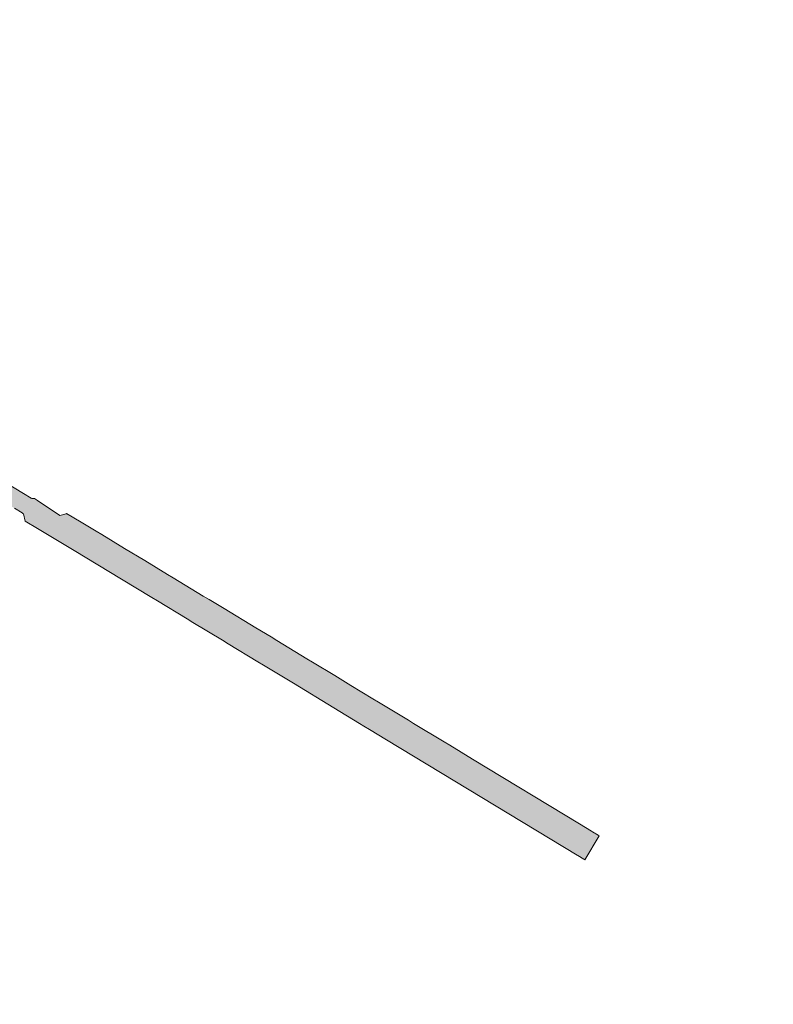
# Model space of a CAD drawing. Header units: metres. Extents: x 125349 to 128236, y 501602 to 503797.
# Tile 591 of 656: x 127495 to 127712, y 501669 to 501953. Entities that reach past the tile are written whole.
import ezdxf

# ---------------------------------------------------------------- set-up
doc = ezdxf.new("R2010")
doc.units = ezdxf.units.M
doc.layers.add('B-WE-OG-WATER_SLOOT-GV', color=120, linetype='CONTINUOUS', lineweight=18)
doc.layers.add('B-WE-OG-WATER_SLOOT-V', color=7, linetype='CONTINUOUS', lineweight=18, true_color=0x73e9ff)

msp = doc.modelspace()

# ---------------------------------------------------------------- hatches: boundary and pattern name
at = {"layer": 'B-WE-OG-WATER_SLOOT-V'}
h = msp.add_hatch(color=256, dxfattribs=at)
edge = h.paths.add_edge_path()
edge.add_line((127268.797, 502168.221), (127268.622, 502168.327))
edge.add_line((127268.622, 502168.327), (127268.426, 502168.002))
edge.add_line((127268.426, 502168.002), (127263.549, 502170.933))
edge.add_line((127263.549, 502170.933), (127263.753, 502171.271))
edge.add_line((127263.753, 502171.271), (127254.646, 502176.778))
edge.add_line((127254.646, 502176.778), (127254.378, 502176.352))
edge.add_line((127254.378, 502176.352), (127252.266, 502177.682))
edge.add_line((127252.266, 502177.682), (127252.51, 502178.069))
edge.add_line((127252.51, 502178.069), (127207.074, 502205.543))
edge.add_line((127207.074, 502205.543), (127205.252, 502206.645))
edge.add_line((127205.252, 502206.645), (127200.062, 502207.116))
edge.add_line((127200.062, 502207.116), (127199.664, 502206.344))
edge.add_line((127199.664, 502206.344), (127199.204, 502205.454))
edge.add_line((127199.204, 502205.454), (127200.541, 502203.653))
edge.add_line((127200.541, 502203.653), (127201.941, 502201.398))
edge.add_line((127201.941, 502201.398), (127203.79, 502200.277))
edge.add_line((127203.79, 502200.277), (127263.652, 502163.994))
edge.add_line((127263.652, 502163.994), (127265.501, 502162.873))
edge.add_line((127265.501, 502162.873), (127265.528, 502162.856))
edge.add_line((127265.528, 502162.856), (127269.607, 502160.323))
edge.add_line((127269.607, 502160.323), (127269.738, 502160.24))
edge.add_line((127269.738, 502160.24), (127269.841, 502160.178))
edge.add_line((127269.841, 502160.178), (127290.728, 502147.508))
edge.add_line((127290.728, 502147.508), (127291.077, 502148.067))
edge.add_line((127291.077, 502148.067), (127294.164, 502146.136))
edge.add_line((127294.164, 502146.136), (127293.841, 502145.62))
edge.add_line((127293.841, 502145.62), (127310.437, 502135.553))
edge.add_line((127310.437, 502135.553), (127318.663, 502131.074))
edge.add_line((127318.663, 502131.074), (127322.753, 502129.138))
edge.add_line((127322.753, 502129.138), (127323.027, 502128.97))
edge.add_line((127323.027, 502128.97), (127325.439, 502127.498))
edge.add_line((127325.439, 502127.498), (127328.267, 502125.771))
edge.add_line((127328.267, 502125.771), (127331.564, 502123.757))
edge.add_line((127331.564, 502123.757), (127333.914, 502122.323))
edge.add_line((127333.914, 502122.323), (127334.126, 502122.193))
edge.add_line((127334.126, 502122.193), (127337.37, 502119.676))
edge.add_line((127337.37, 502119.676), (127337.746, 502119.45))
edge.add_line((127337.746, 502119.45), (127337.767, 502119.437))
edge.add_line((127337.767, 502119.437), (127345.33, 502114.855))
edge.add_line((127345.33, 502114.855), (127351.315, 502111.243))
edge.add_line((127351.315, 502111.243), (127358.494, 502106.92))
edge.add_line((127358.494, 502106.92), (127365.864, 502102.417))
edge.add_line((127365.864, 502102.417), (127371.597, 502098.953))
edge.add_line((127371.597, 502098.953), (127377.994, 502095.034))
edge.add_line((127377.994, 502095.034), (127384.901, 502090.846))
edge.add_line((127384.901, 502090.846), (127386.037, 502089.995))
edge.add_line((127386.037, 502089.995), (127386.944, 502089.456))
edge.add_line((127386.944, 502089.456), (127388.84, 502088.331))
edge.add_line((127388.84, 502088.331), (127389.519, 502087.927))
edge.add_line((127389.519, 502087.927), (127390.985, 502087.186))
edge.add_line((127390.985, 502087.186), (127395.25, 502084.653))
edge.add_line((127395.25, 502084.653), (127401.484, 502080.902))
edge.add_line((127401.484, 502080.902), (127408.933, 502076.402))
edge.add_line((127408.933, 502076.402), (127415.924, 502072.148))
edge.add_line((127415.924, 502072.148), (127422.705, 502067.996))
edge.add_line((127422.705, 502067.996), (127429.579, 502063.819))
edge.add_line((127429.579, 502063.819), (127436.6, 502059.544))
edge.add_line((127436.6, 502059.544), (127442.545, 502056.001))
edge.add_line((127442.545, 502056.001), (127442.701, 502055.917))
edge.add_line((127442.701, 502055.917), (127446.077, 502053.64))
edge.add_line((127446.077, 502053.64), (127446.439, 502053.309))
edge.add_line((127446.439, 502053.309), (127446.898, 502053.016))
edge.add_line((127446.898, 502053.016), (127450.483, 502050.712))
edge.add_line((127450.483, 502050.712), (127451.122, 502050.301))
edge.add_line((127451.122, 502050.301), (127452.13, 502049.815))
edge.add_arc((127449.3022953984, 502046.5866230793), 4.291658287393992, -7.317567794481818, 48.785190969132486, ccw=False)
edge.add_line((127453.559, 502046.04), (127451.368, 502042.452))
edge.add_line((127451.368, 502042.452), (127451.165, 502042.11))
edge.add_line((127451.165, 502042.11), (127450.033, 502040.18))
edge.add_line((127450.033, 502040.18), (127449.849, 502039.867))
edge.add_line((127449.849, 502039.867), (127437.942, 502020.101))
edge.add_line((127437.942, 502020.101), (127435.233, 502015.604))
edge.add_line((127435.233, 502015.604), (127425.651, 502000))
edge.add_line((127425.651, 502000), (127418.782, 501988.696))
edge.add_line((127418.782, 501988.696), (127397.229, 501953.147))
edge.add_line((127397.229, 501953.147), (127396.642, 501952.191))
edge.add_line((127396.642, 501952.191), (127380.393, 501925.391))
edge.add_line((127380.393, 501925.391), (127369.492, 501907.215))
edge.add_line((127369.492, 501907.215), (127369.267, 501906.839))
edge.add_line((127369.267, 501906.839), (127367.632, 501904.317))
edge.add_line((127367.632, 501904.317), (127367.418, 501903.916))
edge.add_line((127367.418, 501903.916), (127366.245, 501901.962))
edge.add_line((127366.245, 501901.962), (127364.711, 501900.01))
edge.add_line((127364.711, 501900.01), (127360.916, 501899.661))
edge.add_line((127360.916, 501899.661), (127356.9, 501902.138))
edge.add_line((127356.9, 501902.138), (127356.163, 501902.592))
edge.add_line((127356.163, 501902.592), (127352.46, 501904.722))
edge.add_line((127352.46, 501904.722), (127351.748, 501905.151))
edge.add_line((127351.748, 501905.151), (127330.708, 501917.837))
edge.add_line((127330.708, 501917.837), (127301.966, 501935.306))
edge.add_line((127301.966, 501935.306), (127301.507, 501936.623))
edge.add_line((127301.507, 501936.623), (127300.456, 501937.207))
edge.add_line((127300.456, 501937.207), (127299.01, 501937.081))
edge.add_line((127299.01, 501937.081), (127297.257, 501938.139))
edge.add_line((127297.257, 501938.139), (127265.614, 501957.235))
edge.add_line((127265.614, 501957.235), (127250.167, 501966.557))
edge.add_line((127250.167, 501966.557), (127248.414, 501967.615))
edge.add_line((127248.414, 501967.615), (127247.703, 501967.95))
edge.add_line((127247.703, 501967.95), (127247.662, 501967.962))
edge.add_line((127247.662, 501967.962), (127242.854, 501969.334))
edge.add_line((127242.854, 501969.334), (127242.813, 501969.346))
edge.add_line((127242.813, 501969.346), (127241.919, 501969.954))
edge.add_line((127241.919, 501969.954), (127241.478, 501970.221))
edge.add_line((127241.478, 501970.221), (127239.39, 501971.482))
edge.add_line((127239.39, 501971.482), (127236.455, 501973.256))
edge.add_line((127236.455, 501973.256), (127233.385, 501975.111))
edge.add_line((127233.385, 501975.111), (127231.252, 501976.399))
edge.add_line((127231.252, 501976.399), (127230.822, 501976.659))
edge.add_line((127230.822, 501976.659), (127229.729, 501977.369))
edge.add_line((127229.729, 501977.369), (127226.355, 501980.551))
edge.add_line((127226.355, 501980.551), (127225.66, 501981.058))
edge.add_line((127225.66, 501981.058), (127225.173, 501981.352))
edge.add_line((127225.173, 501981.352), (127197.58, 501998.046))
edge.add_line((127197.58, 501998.046), (127194.36, 502000))
edge.add_line((127194.36, 502000), (127166.581, 502016.851))
edge.add_line((127166.581, 502016.851), (127144.796, 502029.948))
edge.add_arc((127143.901535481, 502023.4971173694), 6.512599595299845, 82.10583342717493, 91.31568121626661)
edge.add_arc((127143.9862981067, 502025.607825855), 4.406407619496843, 93.04797639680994, 114.6714566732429)
edge.add_arc((127144.3021874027, 502025.5713332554), 4.579500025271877, 118.0743099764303, 139.0953457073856)
edge.add_line((127140.841, 502028.57), (127140.593, 502028.174))
edge.add_line((127140.593, 502028.174), (127131.798, 502014.115))
edge.add_line((127131.798, 502014.115), (127128.467, 502009.483))
edge.add_line((127128.467, 502009.483), (127125.494, 502005.949))
edge.add_arc((127071.7020837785, 502051.5979486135), 70.5506680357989, 316.1428291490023, 319.6813652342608, ccw=False)
edge.add_line((127122.574, 502002.716), (127121.21, 502001.338))
edge.add_line((127121.21, 502001.338), (127119.81, 502000))
edge.add_arc((127072.1072048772, 502051.3383039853), 70.07979822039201, 310.7408524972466, 312.8977834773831, ccw=False)
edge.add_line((127117.844, 501998.241), (127114.725, 501995.227))
edge.add_arc((127125.7319678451, 501984.5992261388), 15.30042216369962, 136.0041252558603, 146.284605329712)
edge.add_arc((127125.6114695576, 501984.7208725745), 15.13270792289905, 146.4144780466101, 158.5489406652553)
edge.add_arc((127131.7962252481, 501983.2762231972), 21.4369964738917, 161.0012058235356, 169.0152334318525)
edge.add_arc((127130.2146620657, 501984.0198950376), 19.74735924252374, 170.2591277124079, 180.751189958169)
edge.add_arc((127130.7870262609, 501983.5220475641), 20.319431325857, 179.3261975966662, 194.0096838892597)
edge.add_line((127111.072, 501978.603), (127111.545, 501975.597))
edge.add_line((127111.545, 501975.597), (127114.572, 501956.16))
edge.add_line((127114.572, 501956.16), (127121.309, 501915.479))
edge.add_line((127121.309, 501915.479), (127121.786, 501909.364))
edge.add_line((127121.786, 501909.364), (127122, 501906.616))
edge.add_line((127122, 501906.616), (127122.05, 501905.976))
edge.add_line((127122.05, 501905.976), (127121.577, 501900.074))
edge.add_line((127121.577, 501900.074), (127120.879, 501891.366))
edge.add_line((127120.879, 501891.366), (127119.7, 501885.803))
edge.add_line((127119.7, 501885.803), (127118.261, 501879.008))
edge.add_line((127118.261, 501879.008), (127116.956, 501875.536))
edge.add_line((127116.956, 501875.536), (127115.486, 501871.629))
edge.add_line((127115.486, 501871.629), (127112.043, 501864.71))
edge.add_line((127112.043, 501864.71), (127107.699, 501855.982))
edge.add_line((127107.699, 501855.982), (127100.342, 501842.786))
edge.add_arc((127104.9172667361, 501839.8000587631), 5.463415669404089, 146.8704605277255, 175.8755966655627)
edge.add_arc((127104.3440736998, 501840.2137711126), 4.876117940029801, 180.2440672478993, 210.5539394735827)
edge.add_arc((127104.7250703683, 501840.2079491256), 5.205047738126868, 208.3662483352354, 241.9569992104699)
edge.add_line((127102.278, 501835.614), (127104.219, 501834.547))
edge.add_line((127104.219, 501834.547), (127108.351, 501832.271))
edge.add_line((127108.351, 501832.271), (127108.794, 501832.014))
edge.add_line((127108.794, 501832.014), (127110.788, 501830.856))
edge.add_line((127110.788, 501830.856), (127113.65, 501829.195))
edge.add_line((127113.65, 501829.195), (127117.06, 501827.217))
edge.add_line((127117.06, 501827.217), (127119.132, 501826.015))
edge.add_line((127119.132, 501826.015), (127119.499, 501825.802))
edge.add_line((127119.499, 501825.802), (127123.316, 501822.968))
edge.add_line((127123.316, 501822.968), (127123.608, 501822.787))
edge.add_line((127123.608, 501822.787), (127148.69, 501807.54))
edge.add_line((127148.69, 501807.54), (127184.026, 501786.192))
edge.add_line((127184.026, 501786.192), (127187.964, 501783.775))
edge.add_line((127187.964, 501783.775), (127191.551, 501781.577))
edge.add_line((127191.551, 501781.577), (127191.78, 501781.436))
edge.add_line((127191.78, 501781.436), (127196.977, 501778.395))
edge.add_line((127196.977, 501778.395), (127229.869, 501758.349))
edge.add_line((127229.869, 501758.349), (127232.015, 501757.042))
edge.add_line((127232.015, 501757.042), (127232.28, 501756.88))
edge.add_line((127232.28, 501756.88), (127242.348, 501750.881))
edge.add_line((127242.348, 501750.881), (127243.826, 501750))
edge.add_line((127243.826, 501750), (127244.546, 501749.572))
edge.add_line((127244.546, 501749.572), (127253.136, 501744.452))
edge.add_line((127253.136, 501744.452), (127253.86, 501744.02))
edge.add_line((127253.86, 501744.02), (127257.53, 501741.808))
edge.add_line((127257.53, 501741.808), (127262.759, 501738.797))
edge.add_line((127262.759, 501738.797), (127264.003, 501738.006))
edge.add_line((127264.003, 501738.006), (127264.585, 501737.043))
edge.add_line((127264.585, 501737.043), (127264.782, 501736.581))
edge.add_line((127264.782, 501736.581), (127264.911, 501736.108))
edge.add_line((127264.911, 501736.108), (127264.968, 501735.647))
edge.add_line((127264.968, 501735.647), (127264.967, 501735.173))
edge.add_line((127264.967, 501735.173), (127264.909, 501734.695))
edge.add_line((127264.909, 501734.695), (127264.797, 501734.223))
edge.add_line((127264.797, 501734.223), (127264.634, 501733.766))
edge.add_line((127264.634, 501733.766), (127264.422, 501733.333))
edge.add_line((127264.422, 501733.333), (127263.921, 501732.522))
edge.add_line((127263.921, 501732.522), (127262.144, 501729.78))
edge.add_line((127262.144, 501729.78), (127257.895, 501722.677))
edge.add_line((127257.895, 501722.677), (127252.856, 501714.475))
edge.add_line((127252.856, 501714.475), (127252.805, 501714.506))
edge.add_line((127252.805, 501714.506), (127252.687, 501714.312))
edge.add_line((127252.687, 501714.312), (127252.695, 501714.307))
edge.add_line((127252.695, 501714.307), (127252.029, 501713.212))
edge.add_line((127252.029, 501713.212), (127252.138, 501713.147))
edge.add_line((127252.138, 501713.147), (127250.159, 501709.924))
edge.add_line((127250.159, 501709.924), (127248.427, 501707.104))
edge.add_line((127248.427, 501707.104), (127244.737, 501700.97))
edge.add_line((127244.737, 501700.97), (127241.471, 501695.6))
edge.add_line((127241.471, 501695.6), (127237.145, 501688.384))
edge.add_line((127237.145, 501688.384), (127234.747, 501684.405))
edge.add_line((127234.747, 501684.405), (127233.246, 501681.899))
edge.add_line((127233.246, 501681.899), (127230.405, 501677.155))
edge.add_line((127230.405, 501677.155), (127228.837, 501674.593))
edge.add_line((127228.837, 501674.593), (127228.565, 501674.142))
edge.add_line((127228.565, 501674.142), (127236.777, 501669.139))
edge.add_line((127236.777, 501669.139), (127236.962, 501669.438))
edge.add_line((127236.962, 501669.438), (127237.692, 501670.612))
edge.add_line((127237.692, 501670.612), (127239.366, 501673.386))
edge.add_line((127239.366, 501673.386), (127246.15, 501684.628))
edge.add_line((127246.15, 501684.628), (127250.493, 501691.825))
edge.add_line((127250.493, 501691.825), (127251.143, 501692.922))
edge.add_line((127251.143, 501692.922), (127257.932, 501704.118))
edge.add_line((127257.932, 501704.118), (127289.309, 501755.867))
edge.add_line((127289.309, 501755.867), (127290.868, 501758.439))
edge.add_line((127290.868, 501758.439), (127297.797, 501769.867))
edge.add_line((127297.797, 501769.867), (127298.756, 501771.336))
edge.add_line((127298.756, 501771.336), (127299.937, 501773.277))
edge.add_line((127299.937, 501773.277), (127304.532, 501780.836))
edge.add_line((127304.532, 501780.836), (127306.083, 501783.282))
edge.add_line((127306.083, 501783.282), (127306.732, 501784.351))
edge.add_line((127306.732, 501784.351), (127306.806, 501784.473))
edge.add_line((127306.806, 501784.473), (127311.928, 501793.121))
edge.add_line((127311.928, 501793.121), (127320.33, 501806.986))
edge.add_line((127320.33, 501806.986), (127324.351, 501813.701))
edge.add_line((127324.351, 501813.701), (127328.749, 501820.907))
edge.add_line((127328.749, 501820.907), (127332.861, 501827.715))
edge.add_line((127332.861, 501827.715), (127336.448, 501833.698))
edge.add_line((127336.448, 501833.698), (127342.454, 501843.559))
edge.add_line((127342.454, 501843.559), (127346.754, 501850.76))
edge.add_line((127346.754, 501850.76), (127346.897, 501850.67))
edge.add_line((127346.897, 501850.67), (127347.954, 501852.37))
edge.add_line((127347.954, 501852.37), (127347.847, 501852.439))
edge.add_line((127347.847, 501852.439), (127352.054, 501859.195))
edge.add_line((127352.054, 501859.195), (127353.923, 501862.196))
edge.add_line((127353.923, 501862.196), (127361.128, 501874.263))
edge.add_line((127361.128, 501874.263), (127362.71, 501876.939))
edge.add_line((127362.71, 501876.939), (127364.221, 501879.418))
edge.add_line((127364.221, 501879.418), (127365.236, 501881.073))
edge.add_line((127365.236, 501881.073), (127366.572, 501880.221))
edge.add_line((127366.572, 501880.221), (127372.342, 501881.666))
edge.add_line((127372.342, 501881.666), (127373.103, 501882.885))
edge.add_line((127373.103, 501882.885), (127482.913, 501816.451))
edge.add_line((127482.913, 501816.451), (127485.026, 501816.964))
edge.add_line((127485.026, 501816.964), (127485.239, 501816.835))
edge.add_line((127485.239, 501816.835), (127487.575, 501815.424))
edge.add_line((127487.575, 501815.424), (127493.362, 501811.926))
edge.add_line((127493.362, 501811.926), (127495.579, 501810.586))
edge.add_line((127495.579, 501810.586), (127495.813, 501810.445))
edge.add_line((127495.813, 501810.445), (127495.948, 501810.349))
edge.add_line((127495.948, 501810.349), (127496.492, 501808.25))
edge.add_line((127496.492, 501808.25), (127500, 501806.135))
edge.add_line((127500, 501806.135), (127510.576, 501799.751))
edge.add_line((127510.576, 501799.751), (127524.226, 501791.482))
edge.add_line((127524.226, 501791.482), (127532.89, 501786.238))
edge.add_line((127532.89, 501786.238), (127534.519, 501785.25))
edge.add_line((127534.519, 501785.25), (127543.08, 501780.058))
edge.add_line((127543.08, 501780.058), (127544.712, 501779.089))
edge.add_line((127544.712, 501779.089), (127553.258, 501773.91))
edge.add_line((127553.258, 501773.91), (127554.876, 501772.948))
edge.add_line((127554.876, 501772.948), (127563.44, 501767.759))
edge.add_line((127563.44, 501767.759), (127565.058, 501766.79))
edge.add_line((127565.058, 501766.79), (127573.698, 501761.551))
edge.add_line((127573.698, 501761.551), (127585.358, 501754.464))
edge.add_line((127585.358, 501754.464), (127592.742, 501750))
edge.add_line((127592.742, 501750), (127594.016, 501749.23))
edge.add_line((127594.016, 501749.23), (127595.646, 501748.245))
edge.add_line((127595.646, 501748.245), (127600.552, 501745.255))
edge.add_line((127600.552, 501745.255), (127655.382, 501712.086))
edge.add_line((127655.382, 501712.086), (127655.635, 501711.933))
edge.add_line((127655.635, 501711.933), (127657.347, 501710.885))
edge.add_line((127657.347, 501710.885), (127657.595, 501710.735))
edge.add_line((127657.595, 501710.735), (127661.796, 501717.623))
edge.add_line((127661.796, 501717.623), (127661.514, 501717.791))
edge.add_line((127661.514, 501717.791), (127659.814, 501718.809))
edge.add_line((127659.814, 501718.809), (127659.547, 501718.97))
edge.add_line((127659.547, 501718.97), (127656.081, 501721.053))
edge.add_line((127656.081, 501721.053), (127625.299, 501739.727))
edge.add_line((127625.299, 501739.727), (127618.744, 501743.691))
edge.add_line((127618.744, 501743.691), (127617.143, 501744.657))
edge.add_line((127617.143, 501744.657), (127608.295, 501750))
edge.add_line((127608.295, 501750), (127606.833, 501750.893))
edge.add_line((127606.833, 501750.893), (127598.235, 501756.082))
edge.add_line((127598.235, 501756.082), (127596.619, 501757.06))
edge.add_line((127596.619, 501757.06), (127590.273, 501760.908))
edge.add_line((127590.273, 501760.908), (127585.669, 501763.745))
edge.add_line((127585.669, 501763.745), (127579.206, 501767.653))
edge.add_line((127579.206, 501767.653), (127577.602, 501768.61))
edge.add_line((127577.602, 501768.61), (127568.899, 501773.881))
edge.add_line((127568.899, 501773.881), (127567.308, 501774.894))
edge.add_line((127567.308, 501774.894), (127562.931, 501777.488))
edge.add_line((127562.931, 501777.488), (127553.755, 501783.04))
edge.add_line((127553.755, 501783.04), (127549.404, 501785.667))
edge.add_line((127549.404, 501785.667), (127547.761, 501786.64))
edge.add_line((127547.761, 501786.64), (127539.081, 501791.868))
edge.add_line((127539.081, 501791.868), (127537.433, 501792.863))
edge.add_line((127537.433, 501792.863), (127530.915, 501796.842))
edge.add_line((127530.915, 501796.842), (127525.055, 501800.365))
edge.add_line((127525.055, 501800.365), (127518.51, 501804.336))
edge.add_line((127518.51, 501804.336), (127516.915, 501805.302))
edge.add_line((127516.915, 501805.302), (127512.535, 501807.935))
edge.add_line((127512.535, 501807.935), (127510.464, 501809.185))
edge.add_line((127510.464, 501809.185), (127510.428, 501809.124))
edge.add_line((127510.428, 501809.124), (127508.33, 501810.388))
edge.add_line((127508.33, 501810.388), (127508.272, 501810.298))
edge.add_line((127508.272, 501810.298), (127506.405, 501809.859))
edge.add_line((127506.405, 501809.859), (127500, 501814.162))
edge.add_line((127500, 501814.162), (127499.44, 501814.536))
edge.add_line((127499.44, 501814.536), (127499.12, 501814.751))
edge.add_line((127499.12, 501814.751), (127498.382, 501814.689))
edge.add_line((127498.382, 501814.689), (127498.175, 501814.815))
edge.add_line((127498.175, 501814.815), (127495.931, 501816.179))
edge.add_line((127495.931, 501816.179), (127490.149, 501819.693))
edge.add_line((127490.149, 501819.693), (127487.8, 501821.12))
edge.add_line((127487.8, 501821.12), (127487.587, 501821.25))
edge.add_line((127487.587, 501821.25), (127487.087, 501823.329))
edge.add_line((127487.087, 501823.329), (127377.176, 501889.806))
edge.add_line((127377.176, 501889.806), (127377.334, 501890.066))
edge.add_line((127377.334, 501890.066), (127377.932, 501891.115))
edge.add_line((127377.932, 501891.115), (127376.63, 501896.698))
edge.add_line((127376.63, 501896.698), (127375.189, 501897.577))
edge.add_line((127375.189, 501897.577), (127376.16, 501899.183))
edge.add_line((127376.16, 501899.183), (127377.662, 501901.668))
edge.add_line((127377.662, 501901.668), (127379.295, 501904.368))
edge.add_line((127379.295, 501904.368), (127385.999, 501915.427))
edge.add_line((127385.999, 501915.427), (127391.107, 501924.876))
edge.add_line((127391.107, 501924.876), (127391.679, 501925.777))
edge.add_line((127391.679, 501925.777), (127418.418, 501968.86))
edge.add_line((127418.418, 501968.86), (127437.127, 502000))
edge.add_line((127437.127, 502000), (127448.128, 502018.271))
edge.add_line((127448.128, 502018.271), (127453.297, 502026.855))
edge.add_line((127453.297, 502026.855), (127456.836, 502032.733))
edge.add_line((127456.836, 502032.733), (127457.213, 502033.357))
edge.add_line((127457.213, 502033.357), (127457.691, 502034.196))
edge.add_line((127457.691, 502034.196), (127458.289, 502035.164))
edge.add_line((127458.289, 502035.164), (127459.485, 502037.088))
edge.add_line((127459.485, 502037.088), (127460.964, 502039.471))
edge.add_line((127460.964, 502039.471), (127463.866, 502044.274))
edge.add_line((127463.866, 502044.274), (127475.514, 502063.556))
edge.add_line((127475.514, 502063.556), (127500, 502103.939))
edge.add_line((127500, 502103.939), (127515.63, 502129.864))
edge.add_line((127515.63, 502129.864), (127516.639, 502131.23))
edge.add_arc((127521.6919123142, 502126.1956890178), 7.132756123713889, 95.87349844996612, 135.1056560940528, ccw=False)
edge.add_line((127520.962, 502133.291), (127526.368, 502134.555))
edge.add_line((127526.368, 502134.555), (127526.762, 502134.654))
edge.add_line((127526.762, 502134.654), (127528.897, 502135.193))
edge.add_line((127528.897, 502135.193), (127549.347, 502140.34))
edge.add_line((127549.347, 502140.34), (127550.552, 502140.683))
edge.add_line((127550.552, 502140.683), (127554.739, 502141.605))
edge.add_line((127554.739, 502141.605), (127603.327, 502153.54))
edge.add_line((127603.327, 502153.54), (127603.324, 502153.577))
edge.add_line((127603.324, 502153.577), (127604.941, 502153.983))
edge.add_line((127604.941, 502153.983), (127605.307, 502154.076))
edge.add_line((127605.307, 502154.076), (127607.112, 502157.075))
edge.add_line((127607.112, 502157.075), (127607.244, 502157.092))
edge.add_line((127607.244, 502157.092), (127607.508, 502157.157))
edge.add_line((127607.508, 502157.157), (127609.985, 502157.77))
edge.add_line((127609.985, 502157.77), (127616.575, 502159.399))
edge.add_line((127616.575, 502159.399), (127619.045, 502160.01))
edge.add_line((127619.045, 502160.01), (127619.324, 502160.079))
edge.add_line((127619.324, 502160.079), (127619.437, 502160.109))
edge.add_line((127619.437, 502160.109), (127622.443, 502158.248))
edge.add_line((127622.443, 502158.248), (127622.807, 502158.335))
edge.add_line((127622.807, 502158.335), (127624.455, 502158.724))
edge.add_line((127624.455, 502158.724), (127624.484, 502158.665))
edge.add_line((127624.484, 502158.665), (127709.77, 502179.81))
edge.add_line((127709.77, 502179.81), (127711.91, 502180.342))
edge.add_line((127711.91, 502180.342), (127709.462, 502189.894))
edge.add_line((127709.462, 502189.894), (127707.34, 502189.358))
edge.add_line((127707.34, 502189.358), (127706.285, 502189.091))
edge.add_line((127706.285, 502189.091), (127667.477, 502179.446))
edge.add_line((127667.477, 502179.446), (127666.278, 502179.186))
edge.add_line((127666.278, 502179.186), (127639.67, 502172.66))
edge.add_line((127639.67, 502172.66), (127620.113, 502167.938))
edge.add_line((127620.113, 502167.938), (127618.298, 502164.973))
edge.add_line((127618.298, 502164.973), (127618.129, 502164.938))
edge.add_line((127618.129, 502164.938), (127617.869, 502164.874))
edge.add_line((127617.869, 502164.874), (127615.409, 502164.269))
edge.add_line((127615.409, 502164.269), (127608.793, 502162.641))
edge.add_line((127608.793, 502162.641), (127606.304, 502162.028))
edge.add_line((127606.304, 502162.028), (127606.006, 502161.955))
edge.add_line((127606.006, 502161.955), (127605.88, 502161.919))
edge.add_line((127605.88, 502161.919), (127602.855, 502163.754))
edge.add_line((127602.855, 502163.754), (127601.448, 502163.407))
edge.add_line((127601.448, 502163.407), (127577.178, 502157.412))
edge.add_line((127577.178, 502157.412), (127575.771, 502157.065))
edge.add_line((127575.771, 502157.065), (127574.546, 502156.798))
edge.add_line((127574.546, 502156.798), (127526.953, 502144.911))
edge.add_line((127526.953, 502144.911), (127526.581, 502144.813))
edge.add_line((127526.581, 502144.813), (127524.412, 502144.23))
edge.add_line((127524.412, 502144.23), (127523.361, 502143.95))
edge.add_line((127523.361, 502143.95), (127516.775, 502142.204))
edge.add_line((127516.775, 502142.204), (127514.666, 502141.287))
edge.add_line((127514.666, 502141.287), (127512.531, 502139.847))
edge.add_line((127512.531, 502139.847), (127510.129, 502138.011))
edge.add_line((127510.129, 502138.011), (127508.416, 502136.236))
edge.add_line((127508.416, 502136.236), (127507.162, 502134.586))
edge.add_line((127507.162, 502134.586), (127505.946, 502132.991))
edge.add_line((127505.946, 502132.991), (127504.706, 502131.972))
edge.add_line((127504.706, 502131.972), (127503.309, 502131.373))
edge.add_line((127503.309, 502131.373), (127502.262, 502131.683))
edge.add_line((127502.262, 502131.683), (127500.907, 502132.478))
edge.add_line((127500.907, 502132.478), (127500, 502133.034))
edge.add_line((127500, 502133.034), (127496.53, 502135.148))
edge.add_line((127496.53, 502135.148), (127495.764, 502135.617))
edge.add_line((127495.764, 502135.617), (127494.339, 502136.486))
edge.add_line((127494.339, 502136.486), (127485.721, 502141.637))
edge.add_line((127485.721, 502141.637), (127481.691, 502143.976))
edge.add_line((127481.691, 502143.976), (127472.674, 502149.441))
edge.add_line((127472.674, 502149.441), (127472.32, 502149.655))
edge.add_line((127472.32, 502149.655), (127464.183, 502154.58))
edge.add_line((127464.183, 502154.58), (127456.964, 502158.902))
edge.add_line((127456.964, 502158.902), (127449.449, 502163.407))
edge.add_line((127449.449, 502163.407), (127445.736, 502165.634))
edge.add_line((127445.736, 502165.634), (127442.102, 502167.813))
edge.add_line((127442.102, 502167.813), (127441.201, 502168.353))
edge.add_line((127441.201, 502168.353), (127439.05, 502169.689))
edge.add_line((127439.05, 502169.689), (127435.639, 502171.768))
edge.add_line((127435.639, 502171.768), (127434.303, 502172.582))
edge.add_line((127434.303, 502172.582), (127434.159, 502172.663))
edge.add_line((127434.159, 502172.663), (127433.634, 502172.963))
edge.add_line((127433.634, 502172.963), (127432.067, 502173.893))
edge.add_line((127432.067, 502173.893), (127431.185, 502174.417))
edge.add_line((127431.185, 502174.417), (127429.441, 502175.352))
edge.add_line((127429.441, 502175.352), (127427.437, 502176.74))
edge.add_line((127427.437, 502176.74), (127409.12, 502187.899))
edge.add_line((127409.12, 502187.899), (127407.981, 502188.616))
edge.add_line((127407.981, 502188.616), (127403.999, 502190.948))
edge.add_line((127403.999, 502190.948), (127399.978, 502193.304))
edge.add_line((127399.978, 502193.304), (127386.247, 502201.529))
edge.add_line((127386.247, 502201.529), (127382.64, 502203.05))
edge.add_line((127382.64, 502203.05), (127382.419, 502203.186))
edge.add_line((127382.419, 502203.186), (127380.334, 502204.464))
edge.add_line((127380.334, 502204.464), (127377.345, 502206.296))
edge.add_line((127377.345, 502206.296), (127374.267, 502208.183))
edge.add_line((127374.267, 502208.183), (127372.175, 502209.465))
edge.add_line((127372.175, 502209.465), (127371.981, 502209.584))
edge.add_line((127371.981, 502209.584), (127368.276, 502212.433))
edge.add_line((127368.276, 502212.433), (127367.888, 502212.804))
edge.add_line((127367.888, 502212.804), (127345.595, 502226.273))
edge.add_line((127345.595, 502226.273), (127344.516, 502226.97))
edge.add_line((127344.516, 502226.97), (127344.091, 502227.221))
edge.add_line((127344.091, 502227.221), (127329.292, 502235.982))
edge.add_line((127329.292, 502235.982), (127327.699, 502235.4))
edge.add_line((127327.699, 502235.4), (127326.54, 502234.736))
edge.add_line((127326.54, 502234.736), (127325.897, 502233.678))
edge.add_line((127325.897, 502233.678), (127325.599, 502231.942))
edge.add_line((127325.599, 502231.942), (127326.14, 502230.765))
edge.add_line((127326.14, 502230.765), (127338.321, 502223.647))
edge.add_line((127338.321, 502223.647), (127342.039, 502221.158))
edge.add_line((127342.039, 502221.158), (127343.16, 502220.544))
edge.add_line((127343.16, 502220.544), (127365.491, 502207.596))
edge.add_line((127365.491, 502207.596), (127369.477, 502205.483))
edge.add_line((127369.477, 502205.483), (127369.673, 502205.363))
edge.add_line((127369.673, 502205.363), (127371.769, 502204.08))
edge.add_line((127371.769, 502204.08), (127374.757, 502202.251))
edge.add_line((127374.757, 502202.251), (127377.823, 502200.374))
edge.add_line((127377.823, 502200.374), (127379.923, 502199.088))
edge.add_line((127379.923, 502199.088), (127380.144, 502198.953))
edge.add_line((127380.144, 502198.953), (127383.597, 502196.023))
edge.add_line((127383.597, 502196.023), (127383.914, 502195.794))
edge.add_line((127383.914, 502195.794), (127402.542, 502184.504))
edge.add_line((127402.542, 502184.504), (127403.965, 502183.641))
edge.add_line((127403.965, 502183.641), (127422.643, 502172.404))
edge.add_line((127422.643, 502172.404), (127431.096, 502167.225))
edge.add_line((127431.096, 502167.225), (127432.15, 502166.579))
edge.add_line((127432.15, 502166.579), (127432.423, 502166.417))
edge.add_line((127432.423, 502166.417), (127433.178, 502165.968))
edge.add_line((127433.178, 502165.968), (127435.042, 502164.857))
edge.add_line((127435.042, 502164.857), (127435.769, 502164.426))
edge.add_line((127435.769, 502164.426), (127436.101, 502164.229))
edge.add_line((127436.101, 502164.229), (127437.564, 502163.35))
edge.add_line((127437.564, 502163.35), (127448.595, 502156.727))
edge.add_line((127448.595, 502156.727), (127468.609, 502144.618))
edge.add_line((127468.609, 502144.618), (127469.108, 502144.317))
edge.add_line((127469.108, 502144.317), (127492.573, 502130.156))
edge.add_line((127492.573, 502130.156), (127493.303, 502129.696))
edge.add_line((127493.303, 502129.696), (127496.79, 502127.511))
edge.add_line((127496.79, 502127.511), (127497.609, 502126.996))
edge.add_line((127497.609, 502126.996), (127498.467, 502126.491))
edge.add_arc((127497.4422358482, 502124.1966942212), 2.512763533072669, 22.123213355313, 65.93181306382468, ccw=False)
edge.add_arc((127494.9657139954, 502124.1589509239), 4.904030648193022, -7.745729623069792, 11.57563165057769, ccw=False)
edge.add_arc((127494.9992640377, 502124.1912879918), 4.875282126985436, 335.1178839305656, 351.8245575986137, ccw=False)
edge.add_line((127499.422, 502122.14), (127480.2, 502090.233))
edge.add_line((127480.2, 502090.233), (127479.555, 502089.163))
edge.add_line((127479.555, 502089.163), (127459.765, 502056.314))
edge.add_arc((127457.3016816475, 502058.6629265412), 3.403732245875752, 297.3985117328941, 316.3617207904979, ccw=False)
edge.add_arc((127456.9823555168, 502059.0424108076), 3.889119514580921, 273.1048026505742, 299.00272759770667, ccw=False)
edge.add_arc((127456.9735770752, 502058.9948202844), 3.842091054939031, 247.62467640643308, 273.27395980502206, ccw=False)
edge.add_line((127455.511, 502055.442), (127454.681, 502055.89))
edge.add_line((127454.681, 502055.89), (127449.848, 502058.637))
edge.add_line((127449.848, 502058.637), (127449.415, 502058.902))
edge.add_line((127449.415, 502058.902), (127444.389, 502061.989))
edge.add_line((127444.389, 502061.989), (127438.383, 502065.663))
edge.add_line((127438.383, 502065.663), (127430.21, 502070.593))
edge.add_line((127430.21, 502070.593), (127423.661, 502074.573))
edge.add_line((127423.661, 502074.573), (127416.996, 502078.641))
edge.add_line((127416.996, 502078.641), (127410.397, 502082.629))
edge.add_line((127410.397, 502082.629), (127402.555, 502087.357))
edge.add_line((127402.555, 502087.357), (127395.751, 502091.575))
edge.add_line((127395.751, 502091.575), (127395.38, 502091.8))
edge.add_line((127395.38, 502091.8), (127394.72, 502092.188))
edge.add_line((127394.72, 502092.188), (127393.773, 502092.743))
edge.add_line((127393.773, 502092.743), (127392.856, 502093.281))
edge.add_line((127392.856, 502093.281), (127392.105, 502093.722))
edge.add_line((127392.105, 502093.722), (127391.964, 502093.804))
edge.add_line((127391.964, 502093.804), (127390.227, 502094.822))
edge.add_line((127390.227, 502094.822), (127389.456, 502095.276))
edge.add_line((127389.456, 502095.276), (127388.057, 502096.177))
edge.add_line((127388.057, 502096.177), (127381.145, 502100.334))
edge.add_line((127381.145, 502100.334), (127379.173, 502101.501))
edge.add_line((127379.173, 502101.501), (127375.804, 502103.496))
edge.add_line((127375.804, 502103.496), (127372.667, 502105.446))
edge.add_line((127372.667, 502105.446), (127369.27, 502107.505))
edge.add_line((127369.27, 502107.505), (127364.482, 502110.391))
edge.add_line((127364.482, 502110.391), (127358.68, 502113.902))
edge.add_line((127358.68, 502113.902), (127352.506, 502117.582))
edge.add_line((127352.506, 502117.582), (127346.581, 502121.206))
edge.add_line((127346.581, 502121.206), (127340.842, 502124.697))
edge.add_line((127340.842, 502124.697), (127340.662, 502124.807))
edge.add_line((127340.662, 502124.807), (127336.693, 502126.331))
edge.add_line((127336.693, 502126.331), (127336.475, 502126.464))
edge.add_line((127336.475, 502126.464), (127334.068, 502127.931))
edge.add_line((127334.068, 502127.931), (127330.755, 502129.95))
edge.add_line((127330.755, 502129.95), (127327.96, 502131.654))
edge.add_line((127327.96, 502131.654), (127325.593, 502133.097))
edge.add_line((127325.593, 502133.097), (127325.318, 502133.264))
edge.add_line((127325.318, 502133.264), (127321.671, 502136.055))
edge.add_line((127321.671, 502136.055), (127308.979, 502143.598))
edge.add_line((127308.979, 502143.598), (127273.115, 502165.654))
edge.add_line((127273.115, 502165.654), (127273.056, 502165.69))
edge.add_line((127273.056, 502165.69), (127272.882, 502165.794))
edge.add_line((127272.882, 502165.794), (127271.492, 502166.62))
edge.add_line((127271.492, 502166.62), (127271.486, 502166.624))
edge.add_line((127271.486, 502166.624), (127268.797, 502168.221))
edge = h.paths.add_edge_path(flags=16)
edge.add_line((127201.185, 501788.298), (127199.008, 501787.874))
edge.add_line((127199.008, 501787.874), (127196.435, 501789.439))
edge.add_line((127196.435, 501789.439), (127195.518, 501789.997))
edge.add_line((127195.518, 501789.997), (127193.335, 501791.323))
edge.add_line((127193.335, 501791.323), (127190.349, 501793.138))
edge.add_line((127190.349, 501793.138), (127190.243, 501792.96))
edge.add_line((127190.243, 501792.96), (127188.522, 501793.987))
edge.add_line((127188.522, 501793.987), (127188.637, 501794.179))
edge.add_line((127188.637, 501794.179), (127149.16, 501818.18))
edge.add_line((127149.16, 501818.18), (127145.19, 501817.18))
edge.add_line((127145.19, 501817.18), (127137.128, 501821.93))
edge.add_line((127137.128, 501821.93), (127129.864, 501826.325))
edge.add_line((127129.864, 501826.325), (127126.772, 501827.877))
edge.add_line((127126.772, 501827.877), (127126.38, 501828.067))
edge.add_line((127126.38, 501828.067), (127126.224, 501828.142))
edge.add_line((127126.224, 501828.142), (127121.988, 501829.932))
edge.add_line((127121.988, 501829.932), (127121.606, 501830.166))
edge.add_line((127121.606, 501830.166), (127119.604, 501831.392))
edge.add_line((127119.604, 501831.392), (127116.166, 501833.497))
edge.add_line((127116.166, 501833.497), (127116.153, 501833.505))
edge.add_line((127116.153, 501833.505), (127113.409, 501835.185))
edge.add_line((127113.409, 501835.185), (127111.428, 501836.399))
edge.add_line((127111.428, 501836.399), (127111.042, 501836.635))
edge.add_line((127111.042, 501836.635), (127107.417, 501839.57))
edge.add_line((127107.417, 501839.57), (127107.646, 501842.769))
edge.add_line((127107.646, 501842.769), (127108.784, 501844.994))
edge.add_line((127108.784, 501844.994), (127109.034, 501845.428))
edge.add_line((127109.034, 501845.428), (127115.066, 501855.657))
edge.add_line((127115.066, 501855.657), (127116.779, 501858.899))
edge.add_line((127116.779, 501858.899), (127118.482, 501862.123))
edge.add_line((127118.482, 501862.123), (127120.284, 501865.939))
edge.add_line((127120.284, 501865.939), (127121.575, 501868.675))
edge.add_line((127121.575, 501868.675), (127123.139, 501873.234))
edge.add_line((127123.139, 501873.234), (127124.873, 501878.291))
edge.add_line((127124.873, 501878.291), (127126.325, 501882.526))
edge.add_line((127126.325, 501882.526), (127126.728, 501885.613))
edge.add_line((127126.728, 501885.613), (127127.211, 501889.317))
edge.add_line((127127.211, 501889.317), (127127.756, 501893.514))
edge.add_line((127127.756, 501893.514), (127128.177, 501896.751))
edge.add_line((127128.177, 501896.751), (127128.414, 501901.76))
edge.add_line((127128.414, 501901.76), (127128.675, 501907.256))
edge.add_arc((127132.7096963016, 501908.0064386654), 4.103892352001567, 157.8008531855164, 190.5364041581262, ccw=False)
edge.add_arc((127133.1329087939, 501908.119572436), 4.460847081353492, 125.68134978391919, 161.2020409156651, ccw=False)
edge.add_arc((127132.9397909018, 501908.2688833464), 4.227500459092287, 100.24358851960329, 124.73563943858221, ccw=False)
edge.add_line((127132.188, 501912.429), (127141.857, 501914.039))
edge.add_arc((127141.8426983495, 501903.1974479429), 10.84156149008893, 77.1383727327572, 89.92441822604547, ccw=False)
edge.add_arc((127141.80917942, 501903.4779950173), 10.57594225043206, 60.612119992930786, 76.62300996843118, ccw=False)
edge.add_line((127146.999, 501912.693), (127150.536, 501911.01))
edge.add_line((127150.536, 501911.01), (127154.82, 501908.971))
edge.add_line((127154.82, 501908.971), (127155.202, 501908.745))
edge.add_line((127155.202, 501908.745), (127157.255, 501907.531))
edge.add_line((127157.255, 501907.531), (127160.434, 501905.651))
edge.add_line((127160.434, 501905.651), (127163.421, 501903.884))
edge.add_line((127163.421, 501903.884), (127165.534, 501902.634))
edge.add_line((127165.534, 501902.634), (127165.817, 501902.467))
edge.add_line((127165.817, 501902.467), (127169.093, 501899.933))
edge.add_line((127169.093, 501899.933), (127187.94, 501888.22))
edge.add_line((127187.94, 501888.22), (127189.08, 501884.11))
edge.add_line((127189.08, 501884.11), (127232.093, 501858.102))
edge.add_line((127232.093, 501858.102), (127236.299, 501855.614))
edge.add_line((127236.299, 501855.614), (127238.824, 501854.126))
edge.add_line((127238.824, 501854.126), (127239.647, 501852.112))
edge.add_line((127239.647, 501852.112), (127240.515, 501849.988))
edge.add_line((127240.515, 501849.988), (127240.993, 501848.818))
edge.add_line((127240.993, 501848.818), (127238.72, 501845.051))
edge.add_line((127238.72, 501845.051), (127238.05, 501843.94))
edge.add_line((127238.05, 501843.94), (127239.951, 501842.8))
edge.add_line((127239.951, 501842.8), (127244.239, 501840.23))
edge.add_line((127244.239, 501840.23), (127246.14, 501839.09))
edge.add_line((127246.14, 501839.09), (127248.23, 501842.47))
edge.add_line((127248.23, 501842.47), (127248.855, 501842.618))
edge.add_line((127248.855, 501842.618), (127258.585, 501844.922))
edge.add_line((127258.585, 501844.922), (127259.21, 501845.07))
edge.add_line((127259.21, 501845.07), (127278.36, 501833.53))
edge.add_line((127278.36, 501833.53), (127279.639, 501832.756))
edge.add_line((127279.639, 501832.756), (127301.472, 501819.761))
edge.add_line((127301.472, 501819.761), (127303.948, 501818.287))
edge.add_line((127303.948, 501818.287), (127309.071, 501815.115))
edge.add_line((127309.071, 501815.115), (127309.676, 501814.741))
edge.add_line((127309.676, 501814.741), (127310.171, 501814.244))
edge.add_line((127310.171, 501814.244), (127310.463, 501813.826))
edge.add_line((127310.463, 501813.826), (127310.703, 501813.382))
edge.add_line((127310.703, 501813.382), (127310.885, 501812.92))
edge.add_line((127310.885, 501812.92), (127311.005, 501812.432))
edge.add_line((127311.005, 501812.432), (127311.062, 501811.922))
edge.add_line((127311.062, 501811.922), (127311.057, 501811.4))
edge.add_line((127311.057, 501811.4), (127310.994, 501810.874))
edge.add_line((127310.994, 501810.874), (127310.805, 501810.155))
edge.add_line((127310.805, 501810.155), (127309.882, 501808.565))
edge.add_line((127309.882, 501808.565), (127309.173, 501807.396))
edge.add_line((127309.173, 501807.396), (127302.968, 501797.158))
edge.add_line((127302.968, 501797.158), (127299.762, 501791.794))
edge.add_line((127299.762, 501791.794), (127298.355, 501789.442))
edge.add_line((127298.355, 501789.442), (127294.705, 501783.42))
edge.add_line((127294.705, 501783.42), (127293.955, 501782.184))
edge.add_line((127293.955, 501782.184), (127291.601, 501778.351))
edge.add_line((127291.601, 501778.351), (127290.419, 501776.425))
edge.add_line((127290.419, 501776.425), (127288.069, 501772.6))
edge.add_line((127288.069, 501772.6), (127285.783, 501768.835))
edge.add_line((127285.783, 501768.835), (127282.833, 501763.976))
edge.add_line((127282.833, 501763.976), (127280.908, 501760.805))
edge.add_line((127280.908, 501760.805), (127272.366, 501746.295))
edge.add_line((127272.366, 501746.295), (127271.18, 501744.371))
edge.add_line((127271.18, 501744.371), (127270.733, 501743.993))
edge.add_line((127270.733, 501743.993), (127270.247, 501743.677))
edge.add_line((127270.247, 501743.677), (127269.734, 501743.434))
edge.add_line((127269.734, 501743.434), (127269.205, 501743.274))
edge.add_line((127269.205, 501743.274), (127268.71, 501743.203))
edge.add_line((127268.71, 501743.203), (127268.076, 501743.211))
edge.add_line((127268.076, 501743.211), (127267.138, 501743.501))
edge.add_line((127267.138, 501743.501), (127266.074, 501744.091))
edge.add_line((127266.074, 501744.091), (127265.321, 501744.529))
edge.add_line((127265.321, 501744.529), (127261.512, 501746.746))
edge.add_line((127261.512, 501746.746), (127260.866, 501747.122))
edge.add_line((127260.866, 501747.122), (127258.771, 501748.386))
edge.add_line((127258.771, 501748.386), (127256.095, 501750))
edge.add_line((127256.095, 501750), (127254.332, 501751.064))
edge.add_line((127254.332, 501751.064), (127237.207, 501761.394))
edge.add_line((127237.207, 501761.394), (127235.444, 501762.458))
edge.add_line((127235.444, 501762.458), (127216.26, 501774.13))
edge.add_line((127216.26, 501774.13), (127213.5, 501785.04))
edge.add_line((127213.5, 501785.04), (127215.6, 501788.61))
edge.add_line((127215.6, 501788.61), (127207.47, 501793.48))
edge.add_line((127207.47, 501793.48), (127206.441, 501791.761))
edge.add_line((127206.441, 501791.761), (127204.787, 501788.999))
edge.add_line((127204.787, 501788.999), (127203.459, 501788.741))
edge.add_line((127203.459, 501788.741), (127201.185, 501788.298))
edge = h.paths.add_edge_path(flags=16)
edge.add_line((127124.114, 501939.93), (127120.897, 501959.209))
edge.add_line((127120.897, 501959.209), (127117.959, 501976.789))
edge.add_line((127117.959, 501976.789), (127117.585, 501979.645))
edge.add_line((127117.585, 501979.645), (127117.201, 501981.398))
edge.add_arc((127126.6147575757, 501984.319176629), 9.856576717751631, 176.0159467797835, 197.2396032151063, ccw=False)
edge.add_arc((127127.1335592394, 501984.1863945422), 10.38379782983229, 163.9802363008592, 175.4839372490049, ccw=False)
edge.add_arc((127126.9249427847, 501984.2760942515), 10.1585687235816, 155.9256223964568, 164.1417967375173, ccw=False)
edge.add_line((127117.65, 501988.42), (127119.132, 501990.334))
edge.add_line((127119.132, 501990.334), (127120.095, 501991.576))
edge.add_arc((127132.897469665, 501979.8168590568), 17.38334332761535, 125.0313648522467, 137.432349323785, ccw=False)
edge.add_arc((127132.9493628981, 501979.598287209), 17.59230192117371, 116.92920131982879, 124.7611302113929, ccw=False)
edge.add_arc((127127.1446934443, 501991.2371777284), 4.58758332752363, 80.06744758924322, 118.1267225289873, ccw=False)
edge.add_arc((127127.4756345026, 501991.549390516), 4.231725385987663, 73.08310833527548, 83.75448414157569, ccw=False)
edge.add_line((127128.707, 501995.598), (127131.287, 501994.868))
edge.add_line((127131.287, 501994.868), (127135.113, 501993.785))
edge.add_line((127135.113, 501993.785), (127136.89, 501992.963))
edge.add_line((127136.89, 501992.963), (127138.572, 501992.771))
edge.add_line((127138.572, 501992.771), (127138.582, 501992.093))
edge.add_arc((127145.6133790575, 501999.6635780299), 10.33217998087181, 227.1147709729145, 253.1881218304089)
edge.add_line((127142.625, 501989.773), (127143.489, 501989.732))
edge.add_line((127143.489, 501989.732), (127145.333, 501988.794))
edge.add_line((127145.333, 501988.794), (127150.264, 501988.685))
edge.add_line((127150.264, 501988.685), (127157.168, 501988.795))
edge.add_line((127157.168, 501988.795), (127158.594, 501989.055))
edge.add_line((127158.594, 501989.055), (127162.465, 501988.859))
edge.add_line((127162.465, 501988.859), (127164.221, 501988.881))
edge.add_line((127164.221, 501988.881), (127165.014, 501989.196))
edge.add_line((127165.014, 501989.196), (127166.547, 501989.484))
edge.add_arc((127164.5507493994, 502005.3687253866), 16.0096694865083, 277.1628717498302, 296.6031043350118)
edge.add_arc((127164.5628873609, 502005.3416845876), 15.98005607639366, 296.6076082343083, 306.7403885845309)
edge.add_line((127174.122, 501992.536), (127178.289, 501996.36))
edge.add_arc((127181.6622580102, 501994.0325098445), 4.098302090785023, 103.04793642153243, 145.3949903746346, ccw=False)
edge.add_arc((127181.4826974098, 501994.3785822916), 3.721884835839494, 67.01594802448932, 101.55770624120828, ccw=False)
edge.add_line((127182.936, 501997.805), (127184.581, 501997.041))
edge.add_line((127184.581, 501997.041), (127221.7, 501974.691))
edge.add_line((127221.7, 501974.691), (127222.695, 501974.182))
edge.add_line((127222.695, 501974.182), (127226.937, 501972.942))
edge.add_line((127226.937, 501972.942), (127228.131, 501972.181))
edge.add_line((127228.131, 501972.181), (127228.552, 501971.924))
edge.add_line((127228.552, 501971.924), (127230.672, 501970.627))
edge.add_line((127230.672, 501970.627), (127233.774, 501968.73))
edge.add_line((127233.774, 501968.73), (127236.643, 501966.975))
edge.add_line((127236.643, 501966.975), (127238.738, 501965.694))
edge.add_line((127238.738, 501965.694), (127239.176, 501965.426))
edge.add_line((127239.176, 501965.426), (127240.271, 501964.716))
edge.add_line((127240.271, 501964.716), (127242.999, 501962.021))
edge.add_line((127242.999, 501962.021), (127243.592, 501961.435))
edge.add_line((127243.592, 501961.435), (127244.425, 501961.026))
edge.add_line((127244.425, 501961.026), (127244.832, 501960.778))
edge.add_line((127244.832, 501960.778), (127260.029, 501951.518))
edge.add_line((127260.029, 501951.518), (127291.8, 501932.158))
edge.add_line((127291.8, 501932.158), (127292.207, 501931.91))
edge.add_line((127292.207, 501931.91), (127292.524, 501930.724))
edge.add_line((127292.524, 501930.724), (127293.634, 501930.163))
edge.add_line((127293.634, 501930.163), (127294.773, 501930.395))
edge.add_line((127294.773, 501930.395), (127329.798, 501909.188))
edge.add_line((127329.798, 501909.188), (127348.314, 501897.95))
edge.add_line((127348.314, 501897.95), (127352.103, 501895.726))
edge.add_line((127352.103, 501895.726), (127352.842, 501895.269))
edge.add_line((127352.842, 501895.269), (127356.201, 501893.193))
edge.add_line((127356.201, 501893.193), (127357.603, 501887.716))
edge.add_line((127357.603, 501887.716), (127355.941, 501884.949))
edge.add_line((127355.941, 501884.949), (127355.74, 501884.592))
edge.add_line((127355.74, 501884.592), (127354.195, 501882.113))
edge.add_line((127354.195, 501882.113), (127353.973, 501881.721))
edge.add_line((127353.973, 501881.721), (127346.38, 501868.963))
edge.add_line((127346.38, 501868.963), (127341.327, 501860.557))
edge.add_line((127341.327, 501860.557), (127336.313, 501852.328))
edge.add_line((127336.313, 501852.328), (127332.104, 501845.428))
edge.add_line((127332.104, 501845.428), (127327.885, 501838.491))
edge.add_line((127327.885, 501838.491), (127325.446, 501834.479))
edge.add_line((127325.446, 501834.479), (127318.265, 501822.796))
edge.add_line((127318.265, 501822.796), (127317.3, 501821.327))
edge.add_line((127317.3, 501821.327), (127317.118, 501821.142))
edge.add_line((127317.118, 501821.142), (127316.713, 501820.807))
edge.add_line((127316.713, 501820.807), (127316.276, 501820.515))
edge.add_line((127316.276, 501820.515), (127315.814, 501820.271))
edge.add_line((127315.814, 501820.271), (127315.336, 501820.082))
edge.add_line((127315.336, 501820.082), (127314.849, 501819.953))
edge.add_line((127314.849, 501819.953), (127314.361, 501819.891))
edge.add_line((127314.361, 501819.891), (127313.895, 501819.89))
edge.add_line((127313.895, 501819.89), (127313.224, 501820.028))
edge.add_line((127313.224, 501820.028), (127312.383, 501820.487))
edge.add_line((127312.383, 501820.487), (127311.632, 501820.936))
edge.add_line((127311.632, 501820.936), (127307.808, 501823.234))
edge.add_line((127307.808, 501823.234), (127307.204, 501823.598))
edge.add_line((127307.204, 501823.598), (127303.483, 501825.877))
edge.add_line((127303.483, 501825.877), (127302.822, 501826.278))
edge.add_line((127302.822, 501826.278), (127277.392, 501841.772))
edge.add_line((127277.392, 501841.772), (127274.339, 501843.606))
edge.add_line((127274.339, 501843.606), (127247.241, 501859.979))
edge.add_line((127247.241, 501859.979), (127246.58, 501860.38))
edge.add_line((127246.58, 501860.38), (127246.048, 501860.684))
edge.add_line((127246.048, 501860.684), (127241.708, 501863.165))
edge.add_line((127241.708, 501863.165), (127241.176, 501863.469))
edge.add_line((127241.176, 501863.469), (127240.869, 501863.655))
edge.add_line((127240.869, 501863.655), (127237.513, 501865.691))
edge.add_line((127237.513, 501865.691), (127237.229, 501865.863))
edge.add_line((127237.229, 501865.863), (127233.64, 501868.09))
edge.add_line((127233.64, 501868.09), (127215.944, 501878.786))
edge.add_line((127215.944, 501878.786), (127212.517, 501880.858))
edge.add_line((127212.517, 501880.858), (127198.17, 501889.53))
edge.add_line((127198.17, 501889.53), (127193.81, 501892.18))
edge.add_line((127193.81, 501892.18), (127186.092, 501896.854))
edge.add_line((127186.092, 501896.854), (127183.938, 501898.159))
edge.add_line((127183.938, 501898.159), (127177.48, 501902.07))
edge.add_line((127177.48, 501902.07), (127175.13, 501903.49))
edge.add_line((127175.13, 501903.49), (127172.857, 501904.975))
edge.add_line((127172.857, 501904.975), (127168.357, 501906.746))
edge.add_line((127168.357, 501906.746), (127168.086, 501906.909))
edge.add_line((127168.086, 501906.909), (127166.008, 501908.158))
edge.add_line((127166.008, 501908.158), (127163.249, 501909.817))
edge.add_line((127163.249, 501909.817), (127159.864, 501911.853))
edge.add_line((127159.864, 501911.853), (127157.83, 501913.076))
edge.add_line((127157.83, 501913.076), (127157.46, 501913.298))
edge.add_line((127157.46, 501913.298), (127153.885, 501916.382))
edge.add_line((127153.885, 501916.382), (127151.998, 501917.999))
edge.add_arc((127144.9444310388, 501910.5500351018), 10.25865064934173, 46.56172072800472, 58.14929606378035)
edge.add_arc((127145.0064030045, 501910.1918149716), 10.53300202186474, 59.46404347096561, 69.08791771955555)
edge.add_arc((127144.9947484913, 501909.5536738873), 11.13538056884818, 70.20396007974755, 77.95751574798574)
edge.add_line((127147.318, 501920.444), (127145.465, 501920.541))
edge.add_line((127145.465, 501920.541), (127142.723, 501920.684))
edge.add_line((127142.723, 501920.684), (127132.902, 501919.526))
edge.add_arc((127131.1758620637, 501923.0128443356), 3.890711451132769, 246.0907692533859, 296.3373895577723, ccw=False)
edge.add_arc((127130.9280297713, 501923.3057487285), 4.072700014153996, 216.6614214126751, 250.9540425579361, ccw=False)
edge.add_arc((127130.8480018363, 501923.0912476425), 3.882417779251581, 184.583446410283, 214.826947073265, ccw=False)
edge.add_line((127126.978, 501922.781), (127124.114, 501939.93))
edge = h.paths.add_edge_path(flags=16)
edge.add_arc((127162.1601271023, 502007.1395613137), 17.64099974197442, 293.7536145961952, 302.0174936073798)
edge.add_arc((127162.1479134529, 502007.1706603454), 17.67384465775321, 301.9976138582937, 320.0713468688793)
edge.add_arc((127169.1139651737, 502001.6120006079), 8.766713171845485, 318.7090877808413, 340.4055991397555)
edge.add_arc((127174.6357782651, 501999.625445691), 2.898524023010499, 340.7954407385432, 367.4246616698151)
edge.add_arc((127174.3878445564, 501999.545725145), 3.155030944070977, 8.278465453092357, 20.91468559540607)
edge.add_arc((127174.6401535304, 501999.5626185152), 2.914262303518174, 22.37538691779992, 66.59028796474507)
edge.add_line((127175.798, 502002.237), (127145.745, 502020.684))
edge.add_arc((127144.6294444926, 502018.4982979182), 2.453926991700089, 62.9607917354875, 95.48231430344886)
edge.add_arc((127144.6401813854, 502018.5330005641), 2.420449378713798, 95.81379397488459, 138.0508595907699)
edge.add_line((127142.84, 502020.151), (127138.243, 502012.825))
edge.add_line((127138.243, 502012.825), (127136.778, 502010.582))
edge.add_line((127136.778, 502010.582), (127132.44, 502004.605))
edge.add_line((127132.44, 502004.605), (127130.624, 502002.367))
edge.add_arc((127133.9896464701, 501999.409180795), 4.480655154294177, 138.6901384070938, 162.3462770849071)
edge.add_arc((127132.90299397, 501999.630022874), 3.380302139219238, 160.3271237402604, 173.7163364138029)
edge.add_arc((127133.8958404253, 501999.3929145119), 4.394971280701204, 172.0602414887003, 188.8335902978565)
edge.add_arc((127132.3242508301, 501998.7744280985), 2.771825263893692, 181.1664931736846, 227.3418744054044)
edge.add_arc((127132.3312774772, 501998.7757789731), 2.777583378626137, 227.2541627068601, 256.6725458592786)
edge.add_line((127131.691, 501996.073), (127134.366, 501994.953))
edge.add_line((127134.366, 501994.953), (127136.914, 501994.584))
edge.add_line((127136.914, 501994.584), (127138.012, 501994.728))
edge.add_line((127138.012, 501994.728), (127139.069, 501994.306))
edge.add_line((127139.069, 501994.306), (127139.339, 501994.594))
edge.add_arc((127139.9044044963, 501997.4897931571), 2.950474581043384, 258.9519755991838, 330.0547904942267)
edge.add_line((127142.461, 501996.017), (127145.584, 501998.629))
edge.add_line((127145.584, 501998.629), (127147.53, 502000.284))
edge.add_arc((127149.0874287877, 501992.052839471), 8.377206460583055, 71.56169206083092, 100.71434746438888, ccw=False)
edge.add_arc((127149.0881416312, 501992.0597426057), 8.370432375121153, 43.25920584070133, 71.5513759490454, ccw=False)
edge.add_arc((127148.7387248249, 501991.5389167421), 8.98290949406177, 22.696710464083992, 44.15119591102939, ccw=False)
edge.add_line((127157.026, 501995.005), (127158.279, 501991.114))
edge.add_line((127158.279, 501991.114), (127158.903, 501990.631))
edge.add_line((127158.903, 501990.631), (127161.099, 501990.285))
edge.add_line((127161.099, 501990.285), (127164.274, 501990.346))
edge.add_line((127164.274, 501990.346), (127164.98, 501989.947))
edge.add_line((127164.98, 501989.947), (127169.266, 501990.993))
h.paths.add_polyline_path([(127149.421, 501996.214), (127151.896, 501994.954), (127152.433, 501993.882), (127152.516, 501992.028), (127151.989, 501991.296), (127149.451, 501990.849), (127146.497, 501991.69), (127146.158, 501991.914), (127146.049, 501993.627), (127147.389, 501996.411)], flags=16)

# ---------------------------------------------------------------- linework, layer by layer
at = {"layer": 'B-WE-OG-WATER_SLOOT-GV', "flags": 128}
msp.add_lwpolyline([(127493.362, 501811.926), (127495.579, 501810.586), (127495.813, 501810.445), (127495.948, 501810.349), (127496.492, 501808.25), (127500, 501806.135), (127510.576, 501799.751), (127524.226, 501791.482), (127532.89, 501786.238), (127534.519, 501785.25), (127543.08, 501780.058), (127544.712, 501779.089), (127553.258, 501773.91), (127554.876, 501772.948), (127563.44, 501767.759), (127565.058, 501766.79), (127573.698, 501761.551), (127585.358, 501754.464), (127592.742, 501750), (127594.016, 501749.23), (127595.646, 501748.245), (127600.552, 501745.255), (127655.382, 501712.086), (127655.635, 501711.933), (127657.347, 501710.885), (127657.595, 501710.735), (127661.796, 501717.623), (127661.514, 501717.791), (127659.814, 501718.809), (127659.547, 501718.97), (127656.081, 501721.053), (127625.299, 501739.727), (127618.744, 501743.691), (127617.143, 501744.657), (127608.295, 501750), (127606.833, 501750.893), (127598.235, 501756.082), (127596.619, 501757.06), (127590.273, 501760.908), (127585.669, 501763.745), (127579.206, 501767.653), (127577.602, 501768.61), (127568.899, 501773.881), (127567.308, 501774.894), (127562.931, 501777.488), (127553.755, 501783.04), (127549.404, 501785.667), (127547.761, 501786.64), (127539.081, 501791.868), (127537.433, 501792.863), (127530.915, 501796.842), (127525.055, 501800.365), (127518.51, 501804.336), (127516.915, 501805.302), (127512.535, 501807.935), (127510.464, 501809.185), (127510.428, 501809.124), (127508.33, 501810.388), (127508.272, 501810.298), (127506.405, 501809.859), (127500, 501814.162), (127499.44, 501814.536), (127499.12, 501814.751), (127498.382, 501814.689), (127498.175, 501814.815), (127495.931, 501816.179), (127490.149, 501819.693)], dxfattribs=at)

doc.saveas('drawing.dxf')
